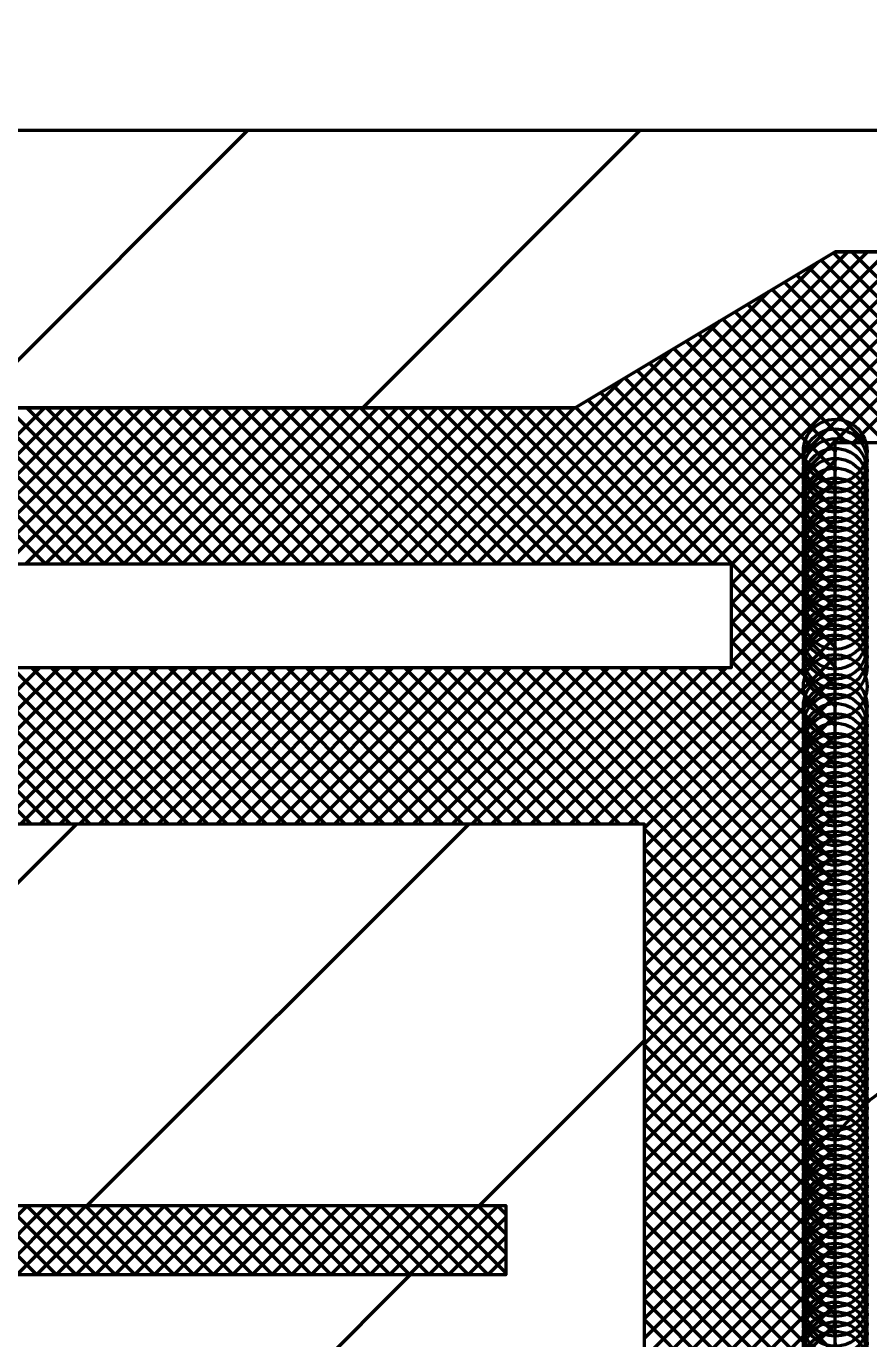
# Model space of a CAD drawing. Extents: x -32 to 824, y -6 to 538.
# Drawn here: x 151.42 to 158.7, y 195.06 to 206.41 of the extents above; entities that cross this region are included whole.
import ezdxf

# ---------------------------------------------------------------- set-up
doc = ezdxf.new("R2010")
doc.units = 0
doc.header["$LTSCALE"] = 1.1
doc.header["$PDMODE"] = 32
doc.header["$PDSIZE"] = 0.55
doc.layers.add('1', color=7, linetype='Continuous', lineweight=53)

msp = doc.modelspace()

# ---------------------------------------------------------------- linework, layer by layer
at = {"layer": '1'}
for p, q in [((150.934, 203.114), (153.334, 205.514)), ((154.328, 203.114), (156.728, 205.514)), ((155.825, 201.764), (158.525, 204.464)), ((155.995, 201.764), (158.695, 204.464)), ((156.165, 201.764), (158.865, 204.464)), ((156.334, 201.764), (159.034, 204.464)), ((156.504, 201.764), (159.204, 204.464)), ((156.674, 201.764), (159.374, 204.464)), ((156.843, 201.764), (159.543, 204.464)), ((157.013, 201.764), (159.713, 204.464)), ((157.183, 201.764), (159.883, 204.464)), ((157.353, 201.764), (160.053, 204.464)), ((160.039, 202.814), (158.399, 204.454)), ((160.209, 202.814), (158.559, 204.464)), ((158.572, 202.814), (160.222, 204.464)), ((155.655, 201.764), (158.265, 204.374)), ((159.699, 202.814), (158.187, 204.327)), ((159.869, 202.814), (158.293, 204.391)), ((159.53, 202.814), (158.081, 204.263)), ((155.486, 201.764), (157.841, 204.12)), ((159.19, 202.814), (157.869, 204.136)), ((159.36, 202.814), (157.975, 204.2)), ((158.851, 202.814), (157.656, 204.009)), ((159.021, 202.814), (157.762, 204.072)), ((158.512, 202.814), (157.444, 203.881)), ((158.681, 202.814), (157.55, 203.945)), ((155.316, 201.764), (157.417, 203.865)), ((158.415, 202.74), (157.338, 203.818)), ((158.415, 202.401), (157.126, 203.691)), ((158.415, 202.571), (157.232, 203.754)), ((155.146, 201.764), (156.993, 203.61)), ((158.415, 202.062), (156.914, 203.563)), ((158.415, 202.231), (157.02, 203.627)), ((158.415, 201.722), (156.702, 203.436)), ((158.415, 201.892), (156.808, 203.5)), ((154.977, 201.764), (156.568, 203.356)), ((158.415, 201.383), (156.49, 203.309)), ((158.415, 201.553), (156.596, 203.372)), ((158.415, 201.213), (156.384, 203.245)), ((150.225, 201.764), (151.575, 203.114)), ((151.585, 201.764), (150.235, 203.114)), ((150.394, 201.764), (151.745, 203.114)), ((151.755, 201.764), (150.405, 203.114)), ((150.564, 201.764), (151.914, 203.114)), ((151.925, 201.764), (150.575, 203.114)), ((150.734, 201.764), (152.084, 203.114)), ((152.095, 201.764), (150.745, 203.114)), ((150.904, 201.764), (152.254, 203.114)), ((152.264, 201.764), (150.914, 203.114)), ((151.073, 201.764), (152.423, 203.114)), ((152.434, 201.764), (151.084, 203.114)), ((151.243, 201.764), (152.593, 203.114)), ((152.604, 201.764), (151.254, 203.114)), ((151.413, 201.764), (152.763, 203.114)), ((152.773, 201.764), (151.423, 203.114)), ((151.583, 201.764), (152.933, 203.114)), ((152.943, 201.764), (151.593, 203.114)), ((151.752, 201.764), (153.102, 203.114)), ((153.113, 201.764), (151.763, 203.114)), ((151.922, 201.764), (153.272, 203.114)), ((153.282, 201.764), (151.932, 203.114)), ((152.092, 201.764), (153.442, 203.114)), ((153.452, 201.764), (152.102, 203.114)), ((152.261, 201.764), (153.611, 203.114)), ((153.622, 201.764), (152.272, 203.114)), ((152.431, 201.764), (153.781, 203.114)), ((153.792, 201.764), (152.442, 203.114)), ((152.601, 201.764), (153.951, 203.114)), ((153.961, 201.764), (152.611, 203.114)), ((152.77, 201.764), (154.12, 203.114)), ((154.131, 201.764), (152.781, 203.114)), ((152.94, 201.764), (154.29, 203.114)), ((154.301, 201.764), (152.951, 203.114)), ((153.11, 201.764), (154.46, 203.114)), ((154.47, 201.764), (153.12, 203.114)), ((153.28, 201.764), (154.63, 203.114)), ((154.64, 201.764), (153.29, 203.114)), ((153.449, 201.764), (154.799, 203.114)), ((154.81, 201.764), (153.46, 203.114)), ((153.619, 201.764), (154.969, 203.114)), ((154.979, 201.764), (153.629, 203.114)), ((153.789, 201.764), (155.139, 203.114)), ((155.149, 201.764), (153.799, 203.114)), ((153.958, 201.764), (155.308, 203.114)), ((155.319, 201.764), (153.969, 203.114)), ((154.128, 201.764), (155.478, 203.114)), ((155.489, 201.764), (154.139, 203.114)), ((154.298, 201.764), (155.648, 203.114)), ((155.658, 201.764), (154.308, 203.114)), ((154.468, 201.764), (155.817, 203.114)), ((155.828, 201.764), (154.478, 203.114)), ((154.637, 201.764), (155.987, 203.114)), ((155.998, 201.764), (154.648, 203.114)), ((154.807, 201.764), (156.157, 203.114)), ((156.167, 201.764), (154.817, 203.114)), ((156.337, 201.764), (154.987, 203.114)), ((156.507, 201.764), (155.157, 203.114)), ((156.677, 201.764), (155.327, 203.114)), ((156.846, 201.764), (155.496, 203.114)), ((157.016, 201.764), (155.666, 203.114)), ((157.186, 201.764), (155.836, 203.114)), ((157.355, 201.764), (156.005, 203.114)), ((158.415, 200.874), (156.171, 203.118)), ((158.415, 201.043), (156.278, 203.181)), ((157.515, 201.757), (158.415, 202.657)), ((157.515, 201.588), (158.415, 202.488)), ((157.515, 201.418), (158.415, 202.318)), ((157.515, 201.248), (158.415, 202.148)), ((157.515, 201.079), (158.415, 201.978)), ((157.515, 200.909), (158.415, 201.809)), ((156.29, 199.514), (158.415, 201.639)), ((158.415, 200.704), (157.515, 201.604)), ((156.46, 199.514), (158.415, 201.469)), ((158.415, 200.534), (157.515, 201.434)), ((156.63, 199.514), (158.415, 201.3)), ((158.415, 200.365), (157.515, 201.265)), ((156.765, 199.48), (158.415, 201.13)), ((158.415, 200.195), (157.515, 201.095)), ((156.765, 199.31), (158.415, 200.96)), ((158.415, 200.025), (157.515, 200.925)), ((151.46, 199.514), (150.109, 200.864)), ((150.181, 199.514), (151.531, 200.864)), ((151.629, 199.514), (150.279, 200.864)), ((150.351, 199.514), (151.701, 200.864)), ((151.799, 199.514), (150.449, 200.864)), ((150.52, 199.514), (151.87, 200.864)), ((151.969, 199.514), (150.619, 200.864)), ((150.69, 199.514), (152.04, 200.864)), ((152.138, 199.514), (150.788, 200.864)), ((150.86, 199.514), (152.21, 200.864)), ((152.308, 199.514), (150.958, 200.864)), ((151.03, 199.514), (152.38, 200.864)), ((152.478, 199.514), (151.128, 200.864)), ((151.199, 199.514), (152.549, 200.864)), ((152.647, 199.514), (151.297, 200.864)), ((151.369, 199.514), (152.719, 200.864)), ((152.817, 199.514), (151.467, 200.864)), ((151.539, 199.514), (152.889, 200.864)), ((152.987, 199.514), (151.637, 200.864)), ((151.708, 199.514), (153.058, 200.864)), ((153.156, 199.514), (151.806, 200.864)), ((151.878, 199.514), (153.228, 200.864)), ((153.326, 199.514), (151.976, 200.864)), ((152.048, 199.514), (153.398, 200.864)), ((153.496, 199.514), (152.146, 200.864)), ((152.218, 199.514), (153.567, 200.864)), ((153.666, 199.514), (152.316, 200.864)), ((152.387, 199.514), (153.737, 200.864)), ((153.835, 199.514), (152.485, 200.864)), ((152.557, 199.514), (153.907, 200.864)), ((154.005, 199.514), (152.655, 200.864)), ((152.727, 199.514), (154.077, 200.864)), ((154.175, 199.514), (152.825, 200.864)), ((152.896, 199.514), (154.246, 200.864)), ((154.345, 199.514), (152.995, 200.864)), ((153.066, 199.514), (154.416, 200.864)), ((154.514, 199.514), (153.164, 200.864)), ((153.236, 199.514), (154.586, 200.864)), ((154.684, 199.514), (153.334, 200.864)), ((153.405, 199.514), (154.755, 200.864)), ((154.854, 199.514), (153.504, 200.864)), ((153.575, 199.514), (154.925, 200.864)), ((155.023, 199.514), (153.673, 200.864)), ((153.745, 199.514), (155.095, 200.864)), ((155.193, 199.514), (153.843, 200.864)), ((153.915, 199.514), (155.264, 200.864)), ((155.363, 199.514), (154.013, 200.864)), ((154.084, 199.514), (155.434, 200.864)), ((155.532, 199.514), (154.182, 200.864)), ((154.254, 199.514), (155.604, 200.864)), ((155.702, 199.514), (154.352, 200.864)), ((154.424, 199.514), (155.774, 200.864)), ((155.872, 199.514), (154.522, 200.864)), ((154.593, 199.514), (155.943, 200.864)), ((156.042, 199.514), (154.692, 200.864)), ((154.763, 199.514), (156.113, 200.864)), ((156.211, 199.514), (154.861, 200.864)), ((154.933, 199.514), (156.283, 200.864)), ((156.381, 199.514), (155.031, 200.864)), ((155.103, 199.514), (156.453, 200.864)), ((156.551, 199.514), (155.201, 200.864)), ((155.272, 199.514), (156.622, 200.864)), ((156.72, 199.514), (155.37, 200.864)), ((155.442, 199.514), (156.792, 200.864)), ((158.415, 197.989), (155.54, 200.864)), ((155.612, 199.514), (156.962, 200.864)), ((158.415, 198.158), (155.71, 200.864)), ((155.781, 199.514), (157.131, 200.864)), ((158.415, 198.328), (155.879, 200.864)), ((155.951, 199.514), (157.301, 200.864)), ((158.415, 198.498), (156.049, 200.864)), ((156.121, 199.514), (157.471, 200.864)), ((158.415, 198.668), (156.219, 200.864)), ((158.415, 198.837), (156.389, 200.864)), ((158.415, 199.007), (156.558, 200.864)), ((158.415, 199.177), (156.728, 200.864)), ((158.415, 199.346), (156.898, 200.864)), ((158.415, 199.516), (157.067, 200.864)), ((158.415, 199.686), (157.237, 200.864)), ((158.415, 199.856), (157.407, 200.864)), ((156.765, 199.141), (158.415, 200.791)), ((156.765, 198.971), (158.415, 200.621)), ((156.765, 198.801), (158.415, 200.451)), ((156.765, 198.632), (158.415, 200.282)), ((156.765, 198.462), (158.415, 200.112)), ((156.765, 198.292), (158.415, 199.942)), ((156.765, 198.122), (158.415, 199.772)), ((156.765, 197.953), (158.415, 199.603)), ((148.551, 196.214), (151.851, 199.514)), ((151.945, 196.214), (155.245, 199.514)), ((158.415, 197.819), (156.765, 199.469)), ((156.765, 197.783), (158.415, 199.433)), ((158.415, 197.649), (156.765, 199.299)), ((156.765, 197.613), (158.415, 199.263)), ((158.415, 197.48), (156.765, 199.13)), ((156.765, 197.444), (158.415, 199.094)), ((158.415, 197.31), (156.765, 198.96)), ((156.765, 197.274), (158.415, 198.924)), ((158.415, 197.14), (156.765, 198.79)), ((156.765, 197.104), (158.415, 198.754)), ((158.415, 196.971), (156.765, 198.621)), ((156.765, 196.934), (158.415, 198.584)), ((158.415, 196.801), (156.765, 198.451)), ((156.765, 196.765), (158.415, 198.415)), ((158.415, 196.631), (156.765, 198.281)), ((156.765, 196.595), (158.415, 198.245)), ((158.415, 196.461), (156.765, 198.111)), ((156.765, 196.425), (158.415, 198.075)), ((158.415, 196.292), (156.765, 197.942)), ((156.765, 196.256), (158.415, 197.906)), ((158.415, 196.122), (156.765, 197.772)), ((155.339, 196.214), (156.765, 197.641)), ((156.765, 196.086), (158.415, 197.736)), ((158.415, 195.952), (156.765, 197.602)), ((156.765, 195.916), (158.415, 197.566)), ((158.415, 195.783), (156.765, 197.433)), ((156.765, 195.746), (158.415, 197.397)), ((158.415, 195.613), (156.765, 197.263)), ((156.765, 195.577), (158.415, 197.227)), ((158.415, 195.443), (156.765, 197.093)), ((156.765, 195.407), (158.415, 197.057)), ((158.415, 195.273), (156.765, 196.923)), ((156.765, 195.237), (158.415, 196.887)), ((158.415, 195.104), (156.765, 196.754)), ((156.765, 195.068), (158.415, 196.718)), ((158.415, 194.934), (156.765, 196.584)), ((156.765, 194.898), (158.415, 196.548)), ((158.415, 194.764), (156.765, 196.414)), ((156.765, 194.728), (158.415, 196.378)), ((150.827, 195.614), (151.427, 196.214)), ((151.51, 195.614), (150.91, 196.214)), ((150.996, 195.614), (151.596, 196.214)), ((151.68, 195.614), (151.08, 196.214)), ((151.166, 195.614), (151.766, 196.214)), ((151.85, 195.614), (151.25, 196.214)), ((151.336, 195.614), (151.936, 196.214)), ((152.019, 195.614), (151.419, 196.214)), ((151.505, 195.614), (152.105, 196.214)), ((152.189, 195.614), (151.589, 196.214)), ((151.675, 195.614), (152.275, 196.214)), ((152.359, 195.614), (151.759, 196.214)), ((151.845, 195.614), (152.445, 196.214)), ((152.528, 195.614), (151.928, 196.214)), ((152.014, 195.614), (152.615, 196.214)), ((152.698, 195.614), (152.098, 196.214)), ((152.184, 195.614), (152.784, 196.214)), ((152.868, 195.614), (152.268, 196.214)), ((152.354, 195.614), (152.954, 196.214)), ((153.037, 195.614), (152.438, 196.214)), ((152.524, 195.614), (153.124, 196.214)), ((153.207, 195.614), (152.607, 196.214)), ((152.693, 195.614), (153.293, 196.214)), ((153.377, 195.614), (152.777, 196.214)), ((152.863, 195.614), (153.463, 196.214)), ((153.547, 195.614), (152.947, 196.214)), ((153.033, 195.614), (153.633, 196.214)), ((153.716, 195.614), (153.116, 196.214)), ((153.202, 195.614), (153.802, 196.214)), ((153.886, 195.614), (153.286, 196.214)), ((153.372, 195.614), (153.972, 196.214)), ((154.056, 195.614), (153.456, 196.214)), ((153.542, 195.614), (154.142, 196.214)), ((154.225, 195.614), (153.625, 196.214)), ((153.712, 195.614), (154.311, 196.214)), ((154.395, 195.614), (153.795, 196.214)), ((153.881, 195.614), (154.481, 196.214)), ((154.565, 195.614), (153.965, 196.214)), ((154.051, 195.614), (154.651, 196.214)), ((154.734, 195.614), (154.135, 196.214)), ((154.221, 195.614), (154.821, 196.214)), ((154.904, 195.614), (154.304, 196.214)), ((154.39, 195.614), (154.99, 196.214)), ((155.074, 195.614), (154.474, 196.214)), ((154.56, 195.614), (155.16, 196.214)), ((155.244, 195.614), (154.644, 196.214)), ((154.73, 195.614), (155.33, 196.214)), ((155.413, 195.614), (154.813, 196.214)), ((154.9, 195.614), (155.5, 196.214)), ((155.565, 195.632), (154.983, 196.214)), ((155.565, 195.802), (155.153, 196.214)), ((155.565, 195.971), (155.323, 196.214)), ((155.565, 196.141), (155.492, 196.214)), ((158.415, 194.595), (156.765, 196.245)), ((156.765, 194.559), (158.415, 196.209)), ((155.069, 195.614), (155.565, 196.11)), ((158.415, 194.425), (156.765, 196.075)), ((155.239, 195.614), (155.565, 195.941)), ((156.765, 194.389), (158.415, 196.039)), ((158.415, 194.255), (156.765, 195.905)), ((156.765, 194.219), (158.415, 195.869)), ((155.409, 195.614), (155.565, 195.771)), ((158.415, 194.085), (156.765, 195.736)), ((151.439, 192.314), (154.739, 195.614)), ((156.765, 194.049), (158.415, 195.699)), ((158.415, 193.916), (156.765, 195.566)), ((156.765, 193.88), (158.415, 195.53)), ((158.415, 193.746), (156.765, 195.396)), ((156.765, 193.71), (158.415, 195.36)), ((158.415, 193.576), (156.765, 195.226)), ((156.765, 193.54), (158.415, 195.19))]:
    msp.add_line(p, q, dxfattribs=at)
for points in [[(147.165, 199.514), (147.165, 203.114), (147.165, 205.514), (159.165, 205.514), (159.765, 206.414), (165.765, 206.414), (165.765, 204.464), (163.065, 204.464), (158.415, 204.464), (156.165, 203.114), (135.765, 203.114), (147.165, 203.114)], [(135.765, 203.114), (156.165, 203.114), (158.415, 204.464), (163.065, 204.464), (163.065, 197.65)], [(147.165, 199.514), (135.765, 199.514), (135.765, 200.564), (135.765, 202.064), (135.765, 203.114), (156.165, 203.114), (158.415, 204.464), (163.065, 204.464), (163.065, 197.65)], [(163.065, 194.178), (163.065, 187.364), (158.415, 187.364), (156.165, 188.714), (147.165, 188.714), (135.765, 188.714), (135.765, 189.764), (135.765, 191.264), (135.765, 192.314), (147.165, 192.314), (156.765, 192.314), (156.765, 199.514), (147.165, 199.514)], [(147.165, 192.314), (156.765, 192.314), (156.765, 199.514), (147.165, 199.514)]]:
    msp.add_lwpolyline(points, dxfattribs=at)
for points in [[(158.415, 189.014), (158.415, 202.814), (161.415, 202.814), (161.415, 189.014)], [(158.415, 202.814), (161.415, 202.814), (161.415, 189.014), (158.415, 189.014)], [(136.365, 200.864), (136.365, 201.764), (157.515, 201.764), (157.515, 200.864)], [(147.765, 195.614), (147.765, 196.214), (155.565, 196.214), (155.565, 195.614)], [(147.765, 195.614), (147.765, 196.214), (155.565, 196.214), (155.565, 195.614)]]:
    msp.add_lwpolyline(points, close=True, dxfattribs=at)
msp.add_arc((159.915, 195.671), 1.886, 37.3129, 142.6871, dxfattribs=at)
for p in [(158.415, 202.74), (158.415, 202.657), (158.415, 202.571), (158.415, 202.488), (158.415, 202.401), (158.415, 202.318), (158.415, 202.231), (158.415, 202.148), (158.415, 202.062), (158.415, 201.978), (158.415, 201.892), (158.415, 201.809), (158.415, 201.722), (158.415, 201.639), (158.415, 201.553), (158.415, 201.469), (158.415, 201.383), (158.415, 201.3), (158.415, 201.213), (158.415, 201.13), (158.415, 201.043), (158.415, 200.96), (158.415, 200.874), (158.415, 200.704), (158.415, 200.534), (158.415, 200.451), (158.415, 200.365), (158.415, 200.282), (158.415, 200.195), (158.415, 200.112), (158.415, 200.025), (158.415, 199.942), (158.415, 199.856), (158.415, 199.772), (158.415, 199.686), (158.415, 199.603), (158.415, 199.516), (158.415, 199.433), (158.415, 199.346), (158.415, 199.263), (158.415, 199.177), (158.415, 199.094), (158.415, 199.007), (158.415, 198.924), (158.415, 198.837), (158.415, 198.754), (158.415, 198.668), (158.415, 198.584), (158.415, 198.498), (158.415, 198.415), (158.415, 198.328), (158.415, 198.245), (158.415, 198.158), (158.415, 198.075), (158.415, 197.989), (158.415, 197.906), (158.415, 197.819), (158.415, 197.736), (158.415, 197.649), (158.415, 197.566), (158.415, 197.48), (158.415, 197.397), (158.415, 197.31), (158.415, 197.227), (158.415, 197.14), (158.415, 197.057), (158.415, 196.971), (158.415, 196.887), (158.415, 196.801), (158.415, 196.718), (158.415, 196.631), (158.415, 196.548), (158.415, 196.461), (158.415, 196.378), (158.415, 196.292), (158.415, 196.209), (158.415, 196.122), (158.415, 196.039), (158.415, 195.952), (158.415, 195.869), (158.415, 195.783), (158.415, 195.699), (158.415, 195.613), (158.415, 195.53), (158.415, 195.443), (158.415, 195.36), (158.415, 195.273), (158.415, 195.19), (158.415, 195.104), (158.415, 195.021), (158.415, 194.934), (158.415, 194.851)]:
    msp.add_point(p, dxfattribs=at)

doc.saveas('drawing.dxf')
